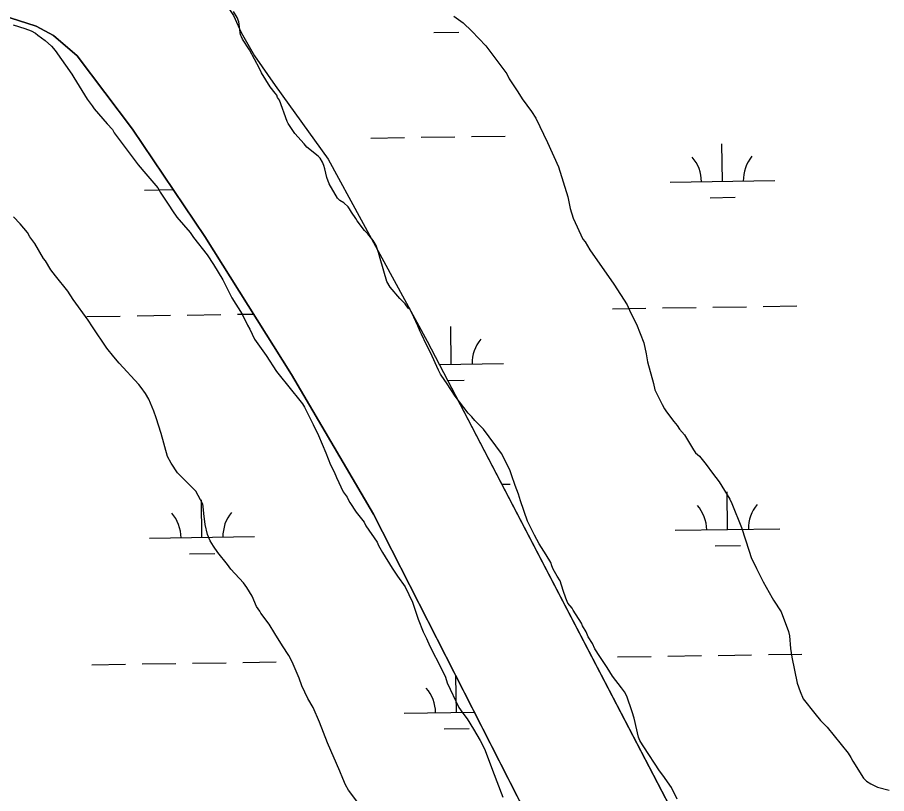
# Model space of a CAD drawing. Extents: x 3807117 to 3845308, y 337856 to 363736.
# Drawn here: x 3838076 to 3838906, y 344688 to 345430 of the extents above; entities that cross this region are included whole.
import ezdxf

# ---------------------------------------------------------------- set-up
doc = ezdxf.new("R2010")
doc.units = 0
for name, color, linetype in [('V-SITE-VEGE', 7, 'Continuous'), ('V-TOPO-SHOR', 7, 'Continuous'), ('V-WETL-SWMP', 7, 'Continuous')]:
    doc.layers.add(name, color=color, linetype=linetype)

msp = doc.modelspace()

# ---------------------------------------------------------------- linework, layer by layer
at = {"layer": 'V-SITE-VEGE'}
for p, q in [((3838071.76, 345422.27), (3838082.83, 345419.06)), ((3838082.83, 345419.06), (3838088.82, 345416.76)), ((3838088.82, 345416.76), (3838092.97, 345414.47)), ((3838092.97, 345414.47), (3838095.28, 345412.62)), ((3838095.28, 345412.62), (3838102.2, 345407.57)), ((3838102.2, 345407.57), (3838108.2, 345402.04)), ((3838108.2, 345402.04), (3838111.9, 345397.9)), ((3838111.9, 345397.9), (3838127.6, 345375.34)), ((3838127.6, 345375.34), (3838129.45, 345372.12)), ((3838129.45, 345372.12), (3838142.39, 345351.4)), ((3838142.39, 345351.4), (3838147.01, 345344.95)), ((3838147.01, 345344.95), (3838148.85, 345342.19)), ((3838148.85, 345342.19), (3838161.32, 345327.92)), ((3838161.32, 345327.92), (3838166.4, 345322.4)), ((3838166.4, 345322.4), (3838168.25, 345319.17)), ((3838168.25, 345319.17), (3838190.88, 345288.79)), ((3838190.88, 345288.79), (3838198.27, 345280.04)), ((3838198.27, 345280.04), (3838209.81, 345266.69)), ((3838209.81, 345266.69), (3838211.19, 345264.39)), ((3838211.19, 345264.39), (3838212.12, 345262.55)), ((3838212.12, 345262.55), (3838220.44, 345250.12)), ((3838220.44, 345250.12), (3838223.67, 345244.59)), ((3838078.5, 345232.39), (3838072.04, 345238.83)), ((3838223.67, 345244.59), (3838227.83, 345238.6)), ((3838085.43, 345224.1), (3838078.5, 345232.39)), ((3838227.83, 345238.6), (3838240.75, 345223.88)), ((3838087.74, 345219.96), (3838085.43, 345224.1)), ((3838240.75, 345223.88), (3838243.99, 345219.27)), ((3838092.36, 345213.51), (3838087.74, 345219.96)), ((3838243.99, 345219.27), (3838256.92, 345202.7)), ((3838100.68, 345199.23), (3838092.36, 345213.51)), ((3838102.52, 345196.93), (3838100.68, 345199.23)), ((3838256.92, 345202.7), (3838262.93, 345193.49)), ((3838107.61, 345188.18), (3838102.52, 345196.93)), ((3838262.93, 345193.49), (3838271.71, 345178.75)), ((3838112.23, 345182.66), (3838107.61, 345188.18)), ((3838123.77, 345167.93), (3838112.23, 345182.66)), ((3838271.71, 345178.75), (3838280.49, 345161.71)), ((3838128.85, 345160.1), (3838123.77, 345167.93)), ((3838143.17, 345140.3), (3838128.85, 345160.1)), ((3838280.49, 345161.71), (3838290.19, 345146.06)), ((3838147.33, 345133.86), (3838143.17, 345140.3)), ((3838290.19, 345146.06), (3838295.28, 345135.47)), ((3838161.19, 345113.6), (3838147.33, 345133.86)), ((3838295.28, 345135.47), (3838297.59, 345131.78)), ((3838297.59, 345131.78), (3838302.21, 345122.11)), ((3838302.21, 345122.11), (3838313.3, 345106.46)), ((3838167.65, 345105.31), (3838161.19, 345113.6)), ((3838313.3, 345106.46), (3838323, 345091.26)), ((3838172.73, 345099.32), (3838167.65, 345105.31)), ((3838191.66, 345078.62), (3838172.73, 345099.32)), ((3838323, 345091.26), (3838337.31, 345073.31)), ((3838193.97, 345075.85), (3838191.66, 345078.62)), ((3838198.12, 345070.33), (3838193.97, 345075.85)), ((3838337.31, 345073.31), (3838344.24, 345065.02)), ((3838201.36, 345064.8), (3838198.12, 345070.33)), ((3838205.99, 345053.29), (3838201.36, 345064.8)), ((3838344.24, 345065.02), (3838347.94, 345060.42)), ((3838347.94, 345060.42), (3838349.78, 345057.2)), ((3838349.78, 345057.2), (3838358.11, 345040.61)), ((3838208.3, 345046.84), (3838205.99, 345053.29)), ((3838212.93, 345032.1), (3838208.3, 345046.84)), ((3838358.11, 345040.61), (3838363.19, 345030.02)), ((3838218.96, 345009.98), (3838212.93, 345032.1)), ((3838363.19, 345030.02), (3838370.13, 345013.44)), ((3838222.66, 345003.53), (3838218.96, 345009.98)), ((3838370.13, 345013.44), (3838374.76, 345001.92)), ((3838228.66, 344994.33), (3838222.66, 345003.53)), ((3838374.76, 345001.92), (3838378, 344995.48)), ((3838246.2, 344976.84), (3838228.66, 344994.33)), ((3838378, 344995.48), (3838380.31, 344989.95)), ((3838380.31, 344989.95), (3838386.78, 344976.13)), ((3838252.68, 344964.4), (3838246.2, 344976.84)), ((3838386.78, 344976.13), (3838390.47, 344971.07)), ((3838390.47, 344971.07), (3838391.86, 344968.3)), ((3838391.86, 344968.3), (3838393.25, 344966)), ((3838393.25, 344966), (3838399.25, 344956.79)), ((3838253.14, 344962.1), (3838252.68, 344964.4)), ((3838253.61, 344955.65), (3838253.14, 344962.1)), ((3838399.25, 344956.79), (3838406.64, 344947.12)), ((3838255.01, 344945.05), (3838253.61, 344955.65)), ((3838257.33, 344935.37), (3838255.01, 344945.05)), ((3838406.64, 344947.12), (3838408.49, 344943.9)), ((3838408.49, 344943.9), (3838419.12, 344928.25)), ((3838259.64, 344929.39), (3838257.33, 344935.37)), ((3838262.88, 344924.32), (3838259.64, 344929.39)), ((3838267.03, 344918.33), (3838262.88, 344924.32)), ((3838419.12, 344928.25), (3838420.5, 344925.02)), ((3838420.5, 344925.02), (3838421.89, 344922.72)), ((3838276.27, 344906.83), (3838267.03, 344918.33)), ((3838421.89, 344922.72), (3838424.2, 344918.11)), ((3838424.2, 344918.11), (3838433.44, 344903.38)), ((3838279.5, 344902.22), (3838276.27, 344906.83)), ((3838291.5, 344889.34), (3838279.5, 344902.22)), ((3838433.44, 344903.38), (3838438.52, 344895.55)), ((3838438.52, 344895.55), (3838445.92, 344885.42)), ((3838294.74, 344884.73), (3838291.5, 344889.34)), ((3838299.82, 344876.44), (3838294.74, 344884.73)), ((3838445.92, 344885.42), (3838452.85, 344870.68)), ((3838303.98, 344866.77), (3838299.82, 344876.44)), ((3838307.22, 344862.17), (3838303.98, 344866.77)), ((3838452.85, 344870.68), (3838458.41, 344854.56)), ((3838308.14, 344860.32), (3838307.22, 344862.17)), ((3838316, 344849.73), (3838308.14, 344860.32)), ((3838321.54, 344840.98), (3838316, 344849.73)), ((3838458.41, 344854.56), (3838463.04, 344842.59)), ((3838328.93, 344829.01), (3838321.54, 344840.98)), ((3838463.04, 344842.59), (3838466.27, 344836.14)), ((3838466.27, 344836.14), (3838469.51, 344828.77)), ((3838334.94, 344819.8), (3838328.93, 344829.01)), ((3838469.51, 344828.77), (3838480.6, 344807.12)), ((3838338.17, 344813.82), (3838334.94, 344819.8)), ((3838344.65, 344798.16), (3838338.17, 344813.82)), ((3838480.6, 344807.12), (3838484.3, 344799.29)), ((3838484.3, 344799.29), (3838486.15, 344793.76)), ((3838347.43, 344790.79), (3838344.65, 344798.16)), ((3838352.97, 344778.81), (3838347.43, 344790.79)), ((3838486.15, 344793.76), (3838497.25, 344770.27)), ((3838358.06, 344770.06), (3838352.97, 344778.81)), ((3838364.07, 344756.24), (3838358.06, 344770.06)), ((3838497.25, 344770.27), (3838500.95, 344764.75)), ((3838500.95, 344764.75), (3838505.1, 344759.22)), ((3838505.1, 344759.22), (3838511.11, 344749.55)), ((3838371.94, 344736.43), (3838364.07, 344756.24)), ((3838511.11, 344749.55), (3838517.58, 344738.5)), ((3838383.5, 344709.26), (3838371.94, 344736.43)), ((3838517.58, 344738.5), (3838521.74, 344730.67)), ((3838521.74, 344730.67), (3838523.13, 344726.53)), ((3838523.13, 344726.53), (3838528.22, 344712.71)), ((3838386.28, 344702.35), (3838383.5, 344709.26)), ((3838528.22, 344712.71), (3838533.31, 344699.35)), ((3838389.05, 344696.36), (3838386.28, 344702.35)), ((3838533.31, 344699.35), (3838539.33, 344684.61)), ((3838391.83, 344691.3), (3838389.05, 344696.36)), ((3838399.68, 344680.71), (3838391.83, 344691.3))]:
    msp.add_line(p, q, dxfattribs=at)
for points in [[(3838398.82, 345237.49), (3838394.67, 345243.47), (3838392.82, 345246.69), (3838391.44, 345248.53), (3838387.28, 345252.22), (3838383.59, 345254.51), (3838381.28, 345256.82), (3838373.43, 345270.63), (3838371.11, 345276.62), (3838369.25, 345284.91), (3838368.33, 345288.14), (3838366.94, 345291.36), (3838364.63, 345295.04), (3838362.78, 345296.89), (3838352.17, 345305.63), (3838349.4, 345308.85), (3838340.63, 345318.52), (3838334.16, 345328.18), (3838333.23, 345330.03), (3838325.83, 345350.29), (3838323.98, 345353.06), (3838323.52, 345355.36), (3838321.67, 345357.2), (3838317.05, 345363.19), (3838308.74, 345376.54), (3838306.89, 345380.69), (3838297.18, 345398.65), (3838290.71, 345408.78), (3838289.78, 345411.08), (3838288.86, 345412.92), (3838287, 345425.36), (3838285.61, 345429.51), (3838281.91, 345435.03)], [(3838492.56, 345430.75), (3838501.32, 345424.31), (3838509.63, 345416.49), (3838523.02, 345402.22), (3838542.88, 345375.52), (3838545.19, 345370.91), (3838553.5, 345358.48), (3838557.67, 345351.57), (3838566.44, 345339.6), (3838570.6, 345333.16), (3838581.69, 345310.13)], [(3838581.69, 345310.13), (3838592.33, 345286.64), (3838601.13, 345258.07), (3838603.45, 345247.02), (3838606.23, 345237.8), (3838615.48, 345217.53), (3838617.79, 345215.23), (3838622.41, 345207.41), (3838645.05, 345174.72), (3838657.98, 345154.92), (3838661.22, 345147.54), (3838666.77, 345136.49), (3838673.71, 345118.53), (3838676.03, 345107.93), (3838677.42, 345100.56), (3838682.99, 345079.83), (3838684.38, 345073.84), (3838686.69, 345069.23), (3838691.31, 345059.56), (3838693.62, 345055.41), (3838695.47, 345052.65), (3838702.4, 345043.45), (3838705.63, 345039.76), (3838707.94, 345036.08), (3838712.56, 345030.55), (3838721.34, 345016.28), (3838723.19, 345013.52), (3838726.88, 345010.3), (3838733.34, 345002.47), (3838739.35, 344994.18), (3838745.81, 344985.9), (3838755.98, 344969.32), (3838757.83, 344965.18), (3838767.08, 344942.14), (3838774.49, 344919.57), (3838776.34, 344913.58), (3838781.43, 344902.99), (3838787.9, 344890.09), (3838796.22, 344874.9), (3838797.61, 344872.59), (3838805, 344861.54), (3838811.94, 344842.66), (3838812.87, 344838.51), (3838813.81, 344826.53), (3838815.21, 344818.23), (3838820.31, 344793.35), (3838823.09, 344785.52), (3838825.87, 344778.61), (3838836.95, 344764.34), (3838842.49, 344757.9), (3838848.95, 344751.45), (3838868.81, 344726.59), (3838871.58, 344722.45), (3838873.43, 344718.77), (3838883.6, 344702.65), (3838886.37, 344699.89), (3838890.52, 344697.13), (3838896.98, 344693.92), (3838908.04, 344691.17)], [(3838705.72, 344682.56), (3838700.17, 344693.61), (3838691.85, 344705.58), (3838688.62, 344709.73), (3838673.84, 344732.75), (3838672.45, 344734.59), (3838670.14, 344738.74), (3838668.75, 344741.96), (3838664.58, 344759.93), (3838662.73, 344765.92), (3838657.63, 344781.12), (3838655.32, 344785.27), (3838652.55, 344788.95), (3838643.77, 344800), (3838638.69, 344808.29), (3838631.76, 344818.88), (3838627.14, 344826.24), (3838624.83, 344831.31), (3838620.67, 344837.76), (3838618.82, 344842.36), (3838615.13, 344848.35), (3838614.2, 344850.65), (3838606.35, 344863.08), (3838605.42, 344864.93), (3838601.27, 344869.99), (3838599.41, 344874.6), (3838596.64, 344881.97), (3838593.86, 344891.18), (3838591.08, 344895.78), (3838587.39, 344902.23), (3838586, 344905.46), (3838585.07, 344908.68), (3838580.46, 344916.05), (3838573.98, 344926.64), (3838569.36, 344934.93), (3838562.89, 344948.29), (3838555.95, 344967.63), (3838554.09, 344974.08), (3838550.85, 344982.37), (3838547.61, 344992.51), (3838546.23, 344996.19), (3838542.99, 345003.1), (3838537.9, 345012.77), (3838520.81, 345036.25), (3838512.5, 345044.54), (3838509.73, 345047.76), (3838506.04, 345051.44), (3838493.57, 345067.55), (3838485.26, 345080.45), (3838483.87, 345082.75), (3838479.71, 345088.73), (3838477.86, 345092.42), (3838470, 345109.46), (3838466.3, 345116.83), (3838461.68, 345126.96), (3838460.29, 345129.26), (3838457.98, 345134.79), (3838454.28, 345143.08), (3838450.58, 345150.45), (3838448.73, 345151.83), (3838445.96, 345155.98), (3838440.89, 345161.04), (3838431.65, 345171.62), (3838428.42, 345177.15), (3838421.93, 345199.27), (3838420.54, 345204.79), (3838418.23, 345211.7), (3838415.45, 345216.31), (3838410.37, 345222.76), (3838407.14, 345225.97), (3838400.21, 345235.18), (3838398.82, 345237.49)]]:
    msp.add_lwpolyline(points, dxfattribs=at)
at = {"layer": 'V-TOPO-SHOR'}
for points in [[(3838073.4, 345564.96), (3838095.58, 345558.86), (3838113.6, 345553.34), (3838127.07, 345548.22), (3838140.14, 345542.49), (3838150.45, 345536.37), (3838163.73, 345525.9), (3838176.81, 345514.44), (3838226.56, 345473.93), (3838247.96, 345459.12), (3838266.98, 345449.45), (3838274.91, 345441.94), (3838282.06, 345431.46), (3838289.41, 345415.23), (3838302.11, 345392.88), (3838321.75, 345364.6), (3838372.54, 345294.01), (3838467.1, 345120.17)], [(3838068.76, 345429.05), (3838093.73, 345421.03), (3838110.31, 345412.18), (3838132.82, 345392.69), (3838185.58, 345322.77), (3838254.55, 345220.14), (3838337.37, 345088.35), (3838415.72, 344954.94)], [(3838467.1, 345120.17), (3838756.48, 344564.53)], [(3838415.72, 344954.94), (3838641.68, 344510.87)]]:
    msp.add_lwpolyline(points, dxfattribs=at)
at = {"layer": 'V-WETL-SWMP'}
for p, q in [((3838282.06, 345431.46), (3838289.41, 345415.23)), ((3838093.73, 345421.03), (3838068.76, 345429.05)), ((3838110.31, 345412.18), (3838093.73, 345421.03)), ((3838289.41, 345415.23), (3838302.11, 345392.88)), ((3838473.22, 345415.18), (3838497.21, 345415.54)), ((3838132.82, 345392.69), (3838110.31, 345412.18)), ((3838185.58, 345322.77), (3838132.82, 345392.69)), ((3838302.11, 345392.88), (3838321.75, 345364.6)), ((3838321.75, 345364.6), (3838372.54, 345294.01)), ((3838254.55, 345220.14), (3838185.58, 345322.77)), ((3838413.31, 345314.27), (3838445.31, 345314.75)), ((3838461.31, 345314.99), (3838493.31, 345315.46)), ((3838509.3, 345315.7), (3838541.3, 345316.18)), ((3838748.82, 345272.86), (3838748.28, 345308.85)), ((3838372.54, 345294.01), (3838467.1, 345120.17)), ((3838698.82, 345272.11), (3838798.81, 345273.61)), ((3838196.97, 345264.59), (3838224.4, 345265)), ((3838737.05, 345257.25), (3838761.05, 345257.61)), ((3838337.37, 345088.35), (3838254.55, 345220.14)), ((3838643.78, 345151.2), (3838675.78, 345151.68)), ((3838691.78, 345151.92), (3838723.77, 345152.4)), ((3838739.77, 345152.64), (3838771.77, 345153.12)), ((3838787.77, 345153.36), (3838819.76, 345153.84)), ((3838141.93, 345143.68), (3838173.93, 345144.16)), ((3838189.93, 345144.4), (3838221.92, 345144.88)), ((3838237.92, 345145.12), (3838269.92, 345145.6)), ((3838285.92, 345145.84), (3838301.1, 345146.07)), ((3838489.97, 345098.15), (3838489.43, 345134.14)), ((3838467.1, 345120.17), (3838756.48, 344564.53)), ((3838478.66, 345097.98), (3838539.96, 345098.9)), ((3838415.72, 344954.94), (3838337.37, 345088.35)), ((3838486.64, 345082.66), (3838502.2, 345082.9)), ((3838538.32, 344983.43), (3838546.28, 344983.55)), ((3838753.8, 344940.22), (3838753.26, 344976.22)), ((3838251.95, 344932.7), (3838251.41, 344968.7)), ((3838641.68, 344510.87), (3838415.72, 344954.94)), ((3838703.81, 344939.47), (3838803.79, 344940.97)), ((3838201.95, 344931.95), (3838301.94, 344933.45)), ((3838742.03, 344924.61), (3838766.03, 344924.97)), ((3838240.18, 344917.09), (3838264.18, 344917.45)), ((3838648.77, 344818.56), (3838680.76, 344819.04)), ((3838696.76, 344819.28), (3838728.76, 344819.76)), ((3838744.76, 344820), (3838776.75, 344820.48)), ((3838792.75, 344820.72), (3838824.75, 344821.2)), ((3838146.91, 344811.04), (3838178.91, 344811.52)), ((3838194.91, 344811.76), (3838226.91, 344812.24)), ((3838242.9, 344812.48), (3838274.9, 344812.96)), ((3838290.9, 344813.2), (3838322.9, 344813.68)), ((3838494.95, 344765.51), (3838494.43, 344800.25)), ((3838444.96, 344764.76), (3838511.98, 344765.76)), ((3838483.18, 344749.9), (3838507.18, 344750.26))]:
    msp.add_line(p, q, dxfattribs=at)
for centre, start, end in [((3838693.57, 345272.5), 0.08653, 41.63019), ((3838804.05, 345274.16), 140.08653, 181.63019), ((3838545.2, 345099.45), 140.08653, 181.63019), ((3838307.18, 344934), 140.08653, 181.63019), ((3838698.56, 344939.87), 0.08653, 41.63019), ((3838809.03, 344941.52), 140.08653, 181.63019), ((3838196.7, 344932.35), 0.08653, 41.63019), ((3838439.71, 344765.16), 0.08653, 41.63019)]:
    msp.add_arc(centre, 35.25, start, end, dxfattribs=at)

doc.saveas('drawing.dxf')
